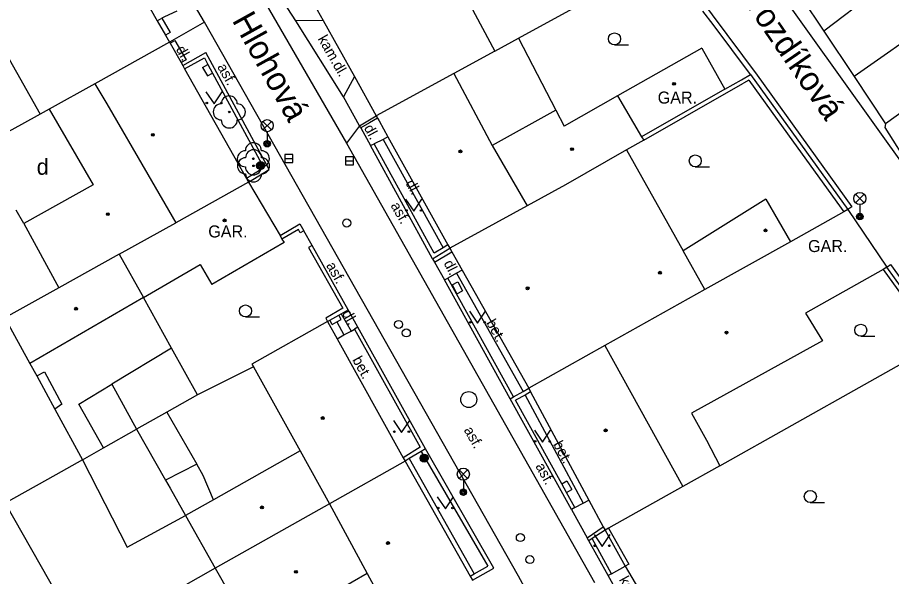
# Model space of a CAD drawing. Extents: x -598233 to -596890, y -1157848 to -1156431.
# Drawn here: x -597419 to -597364.6, y -1157448.2 to -1157413.4 of the extents above; entities that cross this region are included whole.
import ezdxf

# ---------------------------------------------------------------- set-up
doc = ezdxf.new("R2010")
doc.units = 0
for name, color, linetype in [('Level 10', 7, 'Continuous'), ('Level 11', 7, 'Continuous'), ('Level 22', 7, 'Continuous'), ('Level 24', 7, 'Continuous'), ('Level 25', 7, 'Continuous'), ('Level 27', 7, 'Continuous'), ('Level 28', 7, 'Continuous'), ('Level 33', 7, 'Continuous'), ('Level 36', 7, 'Continuous'), ('Level 39', 7, 'Continuous'), ('Level 40', 7, 'Continuous'), ('Level 41', 7, 'Continuous'), ('Level 49', 7, 'Continuous'), ('Level 5', 7, 'Continuous'), ('Level 50', 7, 'Continuous'), ('Level 7', 7, 'Continuous'), ('Level 8', 7, 'Continuous')]:
    doc.layers.add(name, color=color, linetype=linetype)

msp = doc.modelspace()

# ---------------------------------------------------------------- linework, layer by layer
at = {"layer": 'Level 10'}
for points in [[(-597407.36, -1157413.69), (-597416.92, -1157397.39), (-597417.05, -1157397.17), (-597417.1599, -1157395.65)], [(-597363.4099, -1157422.78), (-597363.61, -1157422.93), (-597377.93, -1157402.84), (-597381.42, -1157397.56)], [(-597384.11, -1157401.76), (-597378.57, -1157409.46), (-597372.96, -1157417), (-597367.06, -1157425.19), (-597367.31, -1157425.36)], [(-597403.55, -1157412.54), (-597398.52, -1157421.2199)], [(-597387.82, -1157448.2), (-597407.36, -1157413.69)], [(-597398.52, -1157421.2199), (-597383.08, -1157448.59)], [(-597364.89, -1157428.96), (-597364.65, -1157428.78), (-597361.3, -1157433.43), (-597354.77, -1157441.5), (-597355.04, -1157441.64)], [(-597380.35, -1157461.51), (-597382.82, -1157457.16), (-597385.69, -1157452.09), (-597387.82, -1157448.2)]]:
    msp.add_lwpolyline(points, dxfattribs=at)
at = {"layer": 'Level 11'}
for points in [[(-597401.68, -1157413.61), (-597402.67, -1157412.04)], [(-597409.08, -1157413), (-597409.85, -1157413.36), (-597410.01, -1157413.43)], [(-597410.3, -1157413.6), (-597410.01, -1157413.43)], [(-597410.01, -1157413.43), (-597409.5, -1157414.33), (-597409.79, -1157414.5)], [(-597407.36, -1157413.69), (-597409.54, -1157414.93)], [(-597399.9699, -1157413.59), (-597401.68, -1157413.61)], [(-597398.71, -1157418.33), (-597401.68, -1157413.61)], [(-597409.5, -1157415), (-597409.2, -1157414.83), (-597408.51, -1157416.04), (-597408.82, -1157416.21)], [(-597387.82, -1157414.68), (-597385.49, -1157419.17)], [(-597398.03, -1157417.08), (-597398.71, -1157418.33)], [(-597397.71, -1157420.14), (-597398.71, -1157418.33)], [(-597417.6, -1157419.42), (-597418.75, -1157420.06)], [(-597418.75, -1157420.06), (-597419.59, -1157420.53)], [(-597397.71, -1157420.14), (-597398.52, -1157421.2199)], [(-597395.95, -1157420.83), (-597396.25, -1157421)], [(-597396.25, -1157421), (-597396.81, -1157421.26)], [(-597396.25, -1157421), (-597392.51, -1157427.74)], [(-597418.62, -1157426.23), (-597419.08, -1157425.39)], [(-597391.67, -1157429.33), (-597392.21, -1157429.63)], [(-597391.32, -1157429.13), (-597391.67, -1157429.33)], [(-597391.67, -1157429.33), (-597387.53, -1157436.7)], [(-597409.42, -1157433.99), (-597411.17, -1157430.85)], [(-597398.85, -1157431.85), (-597398.24, -1157432.93)], [(-597399.12, -1157432.36), (-597398.68, -1157433.17)], [(-597399.11, -1157433.4099), (-597398.68, -1157433.17), (-597398.24, -1157432.93), (-597398.03, -1157432.81)], [(-597375.28, -1157441.32), (-597361.77, -1157433.7199)], [(-597409.42, -1157433.99), (-597413.14, -1157436.25)], [(-597407.8, -1157436.9099), (-597409.42, -1157433.99)], [(-597417.81, -1157435.73), (-597417.32, -1157435.48), (-597416.24, -1157437.49), (-597416.69, -1157437.79)], [(-597404.32, -1157435.1599), (-597407.8, -1157436.9099)], [(-597413.65, -1157440.21), (-597415.18, -1157437.49), (-597413.14, -1157436.25)], [(-597413.14, -1157436.25), (-597411.59, -1157439.05)], [(-597407.8, -1157436.9099), (-597409.71, -1157437.99)], [(-597387.4099, -1157436.92), (-597383.79, -1157443.65)], [(-597409.71, -1157437.99), (-597411.59, -1157439.05)], [(-597409.71, -1157437.99), (-597407.85, -1157441.23)], [(-597413.65, -1157440.21), (-597411.59, -1157439.05)], [(-597411.59, -1157439.05), (-597409.79, -1157442.2199)], [(-597414.96, -1157440.95), (-597413.65, -1157440.21)], [(-597414.96, -1157440.95), (-597412.17, -1157446.39), (-597408.54, -1157444.42)], [(-597394.62, -1157440.88), (-597390.57, -1157448.05)], [(-597407.85, -1157441.23), (-597409.79, -1157442.2199)], [(-597406.81, -1157443.44), (-597407.45, -1157441.94), (-597407.85, -1157441.23)], [(-597409.79, -1157442.2199), (-597409.51, -1157442.7199)], [(-597409.51, -1157442.7199), (-597408.54, -1157444.42)], [(-597384.3, -1157443.93), (-597383.79, -1157443.65)], [(-597383.79, -1157443.65), (-597383.44, -1157443.46)], [(-597382.02, -1157448.05), (-597381.17, -1157447.58)], [(-597380.74, -1157450.86), (-597382.24, -1157448.17)]]:
    msp.add_lwpolyline(points, dxfattribs=at)
at = {"layer": 'Level 22'}
for centre in [(-597405.82, -1157419.28), (-597404.32, -1157422.2), (-597404.31, -1157422.64)]:
    msp.add_circle(centre, 0.05, dxfattribs=at)
for centre, start, end in [((-597405.82, -1157418.78), 0, 180), ((-597406.32, -1157419.28), 90, 270), ((-597405.32, -1157419.28), 270, 90), ((-597405.82, -1157419.78), 180, 0), ((-597404.32, -1157421.7), 0, 180), ((-597404.82, -1157422.2), 90, 270), ((-597404.31, -1157422.14), 0, 180), ((-597403.82, -1157422.2), 270, 90), ((-597404.81, -1157422.64), 90, 270), ((-597403.81, -1157422.64), 270, 90), ((-597404.32, -1157422.7), 180, 0), ((-597404.31, -1157423.14), 180, 0)]:
    msp.add_arc(centre, 0.5, start, end, dxfattribs=at)
at = {"layer": 'Level 24'}
for points in [[(-597407.48, -1157416.52), (-597407.15, -1157416.32)], [(-597407.48, -1157416.52), (-597407.17, -1157417.04)], [(-597407.17, -1157417.04), (-597406.86, -1157416.86)], [(-597391.95, -1157430.06), (-597391.6, -1157429.87)], [(-597391.95, -1157430.06), (-597391.65, -1157430.61)], [(-597391.6, -1157429.87), (-597391.3, -1157430.42)], [(-597391.65, -1157430.61), (-597391.3, -1157430.42)], [(-597399.41, -1157432.53), (-597399.56, -1157432.26)], [(-597399.41, -1157432.53), (-597399.12, -1157432.36), (-597398.85, -1157432.21)], [(-597398.85, -1157432.21), (-597399.01, -1157431.94)], [(-597385.12, -1157442.45), (-597384.81, -1157442.27)], [(-597384.81, -1157442.27), (-597384.5, -1157442.8)], [(-597384.82, -1157442.98), (-597384.5, -1157442.8)]]:
    msp.add_lwpolyline(points, dxfattribs=at)
at = {"layer": 'Level 25'}
for centre, radius in [((-597403.87, -1157422.62), 0.25), ((-597403.87, -1157422.62), 0.2), ((-597403.87, -1157422.62), 0.15), ((-597403.87, -1157422.62), 0.1), ((-597403.87, -1157422.62), 0.05), ((-597393.69, -1157440.85), 0.25), ((-597393.69, -1157440.85), 0.2), ((-597393.69, -1157440.85), 0.15), ((-597393.69, -1157440.85), 0.1), ((-597393.69, -1157440.85), 0.05)]:
    msp.add_circle(centre, radius, dxfattribs=at)
at = {"layer": 'Level 27'}
for p, q in [((-597402.36, -1157422.18), (-597401.86, -1157422.18)), ((-597398.58, -1157422.32), (-597398.08, -1157422.32))]:
    msp.add_line(p, q, dxfattribs=at)
for points in [[(-597402.36, -1157422.43), (-597401.86, -1157422.43), (-597401.86, -1157421.93), (-597402.36, -1157421.93)], [(-597398.58, -1157422.57), (-597398.08, -1157422.57), (-597398.08, -1157422.07), (-597398.58, -1157422.07)]]:
    msp.add_lwpolyline(points, close=True, dxfattribs=at)
msp.add_circle((-597390.91, -1157437.2), 0.5, dxfattribs=at)
at = {"layer": 'Level 28'}
for centre in [(-597398.51, -1157426.2), (-597395.28, -1157432.52), (-597394.8, -1157433.05), (-597387.7, -1157445.8), (-597387.11, -1157447.17)]:
    msp.add_circle(centre, 0.25, dxfattribs=at)
at = {"layer": 'Level 33'}
for p, q in [((-597403.725, -1157420.4), (-597403.195, -1157419.87)), ((-597403.725, -1157419.87), (-597403.195, -1157420.4)), ((-597403.46, -1157420.51), (-597403.46, -1157421.26)), ((-597366.835, -1157424.94), (-597366.305, -1157424.41)), ((-597366.835, -1157424.41), (-597366.305, -1157424.94)), ((-597366.57, -1157425.05), (-597366.57, -1157425.8)), ((-597391.515, -1157442.11), (-597390.985, -1157441.58)), ((-597391.515, -1157441.58), (-597390.985, -1157442.11)), ((-597391.25, -1157442.22), (-597391.25, -1157442.97))]:
    msp.add_line(p, q, dxfattribs=at)
for centre, radius in [((-597403.46, -1157420.135), 0.375), ((-597403.46, -1157421.26), 0.2), ((-597403.46, -1157421.26), 0.1445), ((-597403.46, -1157421.26), 0.0876), ((-597366.57, -1157424.675), 0.375), ((-597366.57, -1157425.8), 0.2), ((-597366.57, -1157425.8), 0.1445), ((-597366.57, -1157425.8), 0.0876), ((-597391.25, -1157441.845), 0.375), ((-597391.25, -1157442.97), 0.2), ((-597391.25, -1157442.97), 0.1445), ((-597391.25, -1157442.97), 0.0876)]:
    msp.add_circle(centre, radius, dxfattribs=at)
at = {"layer": 'Level 36'}
for p, q in [((-597381.84, -1157415.105), (-597380.965, -1157415.105)), ((-597376.81, -1157422.705), (-597375.935, -1157422.705)), ((-597404.81, -1157432.055), (-597403.935, -1157432.055)), ((-597366.51, -1157433.255), (-597365.635, -1157433.255)), ((-597369.65, -1157443.615), (-597368.775, -1157443.615))]:
    msp.add_line(p, q, dxfattribs=at)
for points in [[(-597407.27, -1157418.03), (-597406.77, -1157418.78), (-597406.27, -1157418.03)], [(-597394.84, -1157424.7199), (-597394.34, -1157425.4699), (-597393.84, -1157424.7199)], [(-597390.87, -1157431.69), (-597390.37, -1157432.44), (-597389.87, -1157431.69)], [(-597395.59, -1157438.5), (-597395.09, -1157439.25), (-597394.59, -1157438.5)], [(-597386.83, -1157439.1), (-597386.33, -1157439.85), (-597385.83, -1157439.1)], [(-597392.87, -1157443.25), (-597392.37, -1157444), (-597391.87, -1157443.25)], [(-597383.11, -1157445.61), (-597382.61, -1157446.36), (-597382.11, -1157445.61)]]:
    msp.add_lwpolyline(points, dxfattribs=at)
for centre, radius in [((-597381.8401, -1157414.7299), 0.375), ((-597407.2202, -1157418.7298), 0.05), ((-597406.3208, -1157418.7298), 0.05), ((-597376.8101, -1157422.3299), 0.375), ((-597394.7902, -1157425.4197), 0.05), ((-597393.8908, -1157425.4197), 0.05), ((-597404.8101, -1157431.6799), 0.375), ((-597390.8202, -1157432.3898), 0.05), ((-597389.9208, -1157432.3898), 0.05), ((-597366.5101, -1157432.8799), 0.375), ((-597395.5402, -1157439.1998), 0.05), ((-597394.6408, -1157439.1998), 0.05), ((-597386.7802, -1157439.7998), 0.05), ((-597385.8808, -1157439.7998), 0.05), ((-597369.6501, -1157443.2399), 0.375), ((-597392.8202, -1157443.9498), 0.05), ((-597391.9208, -1157443.9498), 0.05), ((-597383.0602, -1157446.3098), 0.05), ((-597382.1608, -1157446.3098), 0.05)]:
    msp.add_circle(centre, radius, dxfattribs=at)
at = {"layer": 'Level 39'}
for centre, radius in [((-597378.13, -1157417.53), 0.09), ((-597378.13, -1157417.53), 0.0398), ((-597410.58, -1157420.71), 0.09), ((-597410.58, -1157420.71), 0.0398), ((-597391.43, -1157421.74), 0.09), ((-597391.43, -1157421.74), 0.0398), ((-597384.48, -1157421.6), 0.09), ((-597384.48, -1157421.6), 0.0398), ((-597413.38, -1157425.65), 0.09), ((-597413.38, -1157425.65), 0.0398), ((-597406.11, -1157426.04), 0.09), ((-597406.11, -1157426.04), 0.0398), ((-597372.44, -1157426.6599), 0.09), ((-597372.44, -1157426.6599), 0.0398), ((-597379.01, -1157429.3), 0.09), ((-597379.01, -1157429.3), 0.0398), ((-597387.25, -1157430.27), 0.09), ((-597387.25, -1157430.27), 0.0398), ((-597415.36, -1157431.54), 0.09), ((-597415.36, -1157431.54), 0.0398), ((-597374.87, -1157433.03), 0.09), ((-597374.87, -1157433.03), 0.0398), ((-597400, -1157438.35), 0.09), ((-597400, -1157438.35), 0.0398), ((-597382.39, -1157439.12), 0.09), ((-597382.39, -1157439.12), 0.0398), ((-597403.79, -1157443.92), 0.09), ((-597403.79, -1157443.92), 0.0398), ((-597395.94, -1157446.14), 0.09), ((-597395.94, -1157446.14), 0.0398), ((-597401.67, -1157447.93), 0.09), ((-597401.67, -1157447.93), 0.0398)]:
    msp.add_circle(centre, radius, dxfattribs=at)
at = {"layer": 'Level 5'}
for points in [[(-597414.36, -1157406.48), (-597412.01, -1157410.61), (-597411.71, -1157411.13), (-597410.3, -1157413.6)], [(-597393.75, -1157407.14), (-597389.29, -1157415.49)], [(-597422.5, -1157410.73), (-597417.6, -1157419.42)], [(-597401.28, -1157411.24), (-597399.9699, -1157413.59)], [(-597370.19, -1157412.1599), (-597368.81, -1157414.24)], [(-597365.63, -1157411.81), (-597368.81, -1157414.24)], [(-597410.3, -1157413.6), (-597409.79, -1157414.5)], [(-597399.9699, -1157413.59), (-597398.03, -1157417.08)], [(-597362.01, -1157413.63), (-597366.93, -1157417.07)], [(-597409.79, -1157414.5), (-597409.54, -1157414.93)], [(-597409.54, -1157414.93), (-597414.18, -1157417.52)], [(-597409.54, -1157414.93), (-597409.5, -1157415)], [(-597409.5, -1157415), (-597408.82, -1157416.21)], [(-597376.4099, -1157415.31), (-597381.65, -1157418.28)], [(-597376.4099, -1157415.31), (-597374.98, -1157417.87)], [(-597389.29, -1157415.49), (-597391.85, -1157416.89)], [(-597408.82, -1157416.21), (-597408.7199, -1157416.39)], [(-597408.7199, -1157416.39), (-597408.6, -1157416.6)], [(-597408.6, -1157416.6), (-597404.74, -1157423.43)], [(-597398.03, -1157417.08), (-597396.67, -1157419.53)], [(-597391.85, -1157416.89), (-597396.67, -1157419.53)], [(-597391.85, -1157416.89), (-597389.46, -1157421.37)], [(-597366.93, -1157417.07), (-597364.9699, -1157420.03)], [(-597414.18, -1157417.52), (-597417.04, -1157419.11)], [(-597414.18, -1157417.52), (-597413.45, -1157418.78)], [(-597374.98, -1157417.87), (-597380.15, -1157420.83)], [(-597362.23, -1157418.04), (-597364.9699, -1157420.03)], [(-597381.65, -1157418.28), (-597384.98, -1157420.1599)], [(-597381.65, -1157418.28), (-597380.15, -1157420.83)], [(-597417.04, -1157419.11), (-597417.6, -1157419.42)], [(-597417.04, -1157419.11), (-597414.3, -1157423.83)], [(-597413.45, -1157418.78), (-597410.9, -1157423.18)], [(-597385.49, -1157419.17), (-597389.46, -1157421.37)], [(-597385.49, -1157419.17), (-597384.98, -1157420.1599)], [(-597396.67, -1157419.53), (-597396.62, -1157419.62)], [(-597396.62, -1157419.62), (-597396.6, -1157419.66), (-597396.5, -1157419.84), (-597395.95, -1157420.83)], [(-597395.95, -1157420.83), (-597392.21, -1157427.56)], [(-597380.15, -1157420.83), (-597380.02, -1157421.04)], [(-597389.46, -1157421.37), (-597387.27, -1157425.13)], [(-597380.02, -1157421.04), (-597381.09, -1157421.65), (-597384.88, -1157423.82)], [(-597381.09, -1157421.65), (-597377.57, -1157427.93)], [(-597410.9, -1157423.18), (-597409.15, -1157426.18)], [(-597404.74, -1157423.43), (-597404.62, -1157423.65)], [(-597414.3, -1157423.83), (-597418.62, -1157426.23)], [(-597404.62, -1157423.65), (-597409.15, -1157426.18)], [(-597404.62, -1157423.65), (-597402.6599, -1157426.98)], [(-597384.88, -1157423.82), (-597387.27, -1157425.13)], [(-597387.27, -1157425.13), (-597392.09, -1157427.77)], [(-597372.42, -1157424.7199), (-597377.57, -1157427.93)], [(-597372.42, -1157424.7199), (-597370.89, -1157427.37)], [(-597367.57, -1157425.51), (-597370.89, -1157427.37), (-597376.21, -1157430.35)], [(-597367.31, -1157425.36), (-597367.57, -1157425.51)], [(-597367.31, -1157425.36), (-597364.89, -1157428.96)], [(-597418.62, -1157426.23), (-597416.44, -1157430.24)], [(-597412.67, -1157428.14), (-597409.15, -1157426.18)], [(-597402.4099, -1157427.4099), (-597406.9, -1157430.04)], [(-597402.6599, -1157426.98), (-597402.54, -1157427.2)], [(-597402.54, -1157427.2), (-597402.4099, -1157427.4099)], [(-597392.21, -1157427.56), (-597392.09, -1157427.77)], [(-597392.09, -1157427.77), (-597391.9699, -1157427.99)], [(-597376.21, -1157430.35), (-597377.57, -1157427.93)], [(-597412.67, -1157428.14), (-597416.44, -1157430.24)], [(-597412.67, -1157428.14), (-597411.17, -1157430.85)], [(-597391.9699, -1157427.99), (-597391.32, -1157429.13)], [(-597411.17, -1157430.85), (-597407.63, -1157428.79)], [(-597407.63, -1157428.79), (-597406.9, -1157430.04)], [(-597364.89, -1157428.96), (-597365.11, -1157429.09)], [(-597391.32, -1157429.13), (-597387.18, -1157436.5)], [(-597365.11, -1157429.09), (-597369.95, -1157431.81)], [(-597416.44, -1157430.24), (-597419.79, -1157432.11)], [(-597376.21, -1157430.35), (-597382.44, -1157433.84)], [(-597411.17, -1157430.85), (-597418.24, -1157434.96)], [(-597419.79, -1157432.11), (-597418.24, -1157434.96)], [(-597369.95, -1157431.81), (-597368.9, -1157433.55)], [(-597399.7, -1157432.34), (-597404.4099, -1157435)], [(-597399.7, -1157432.34), (-597399.11, -1157433.4099)], [(-597399.11, -1157433.4099), (-597395, -1157440.82)], [(-597382.44, -1157433.84), (-597387.18, -1157436.5)], [(-597382.44, -1157433.84), (-597377.59, -1157442.62)], [(-597368.9, -1157433.55), (-597377.04, -1157438.04)], [(-597418.24, -1157434.96), (-597417.81, -1157435.73)], [(-597404.4099, -1157435), (-597404.32, -1157435.1599)], [(-597404.32, -1157435.1599), (-597401.4099, -1157440.4)], [(-597417.81, -1157435.73), (-597416.69, -1157437.79)], [(-597387.18, -1157436.5), (-597387.06, -1157436.7199)], [(-597387.06, -1157436.7199), (-597383.44, -1157443.46)], [(-597416.69, -1157437.79), (-597414.96, -1157440.95)], [(-597377.04, -1157438.04), (-597376.11, -1157439.73)], [(-597376.11, -1157439.73), (-597375.28, -1157441.32)], [(-597401.4099, -1157440.4), (-597406.81, -1157443.44)], [(-597401.4099, -1157440.4), (-597399.58, -1157443.7)], [(-597414.96, -1157440.95), (-597416.62, -1157441.88)], [(-597395, -1157440.82), (-597394.88, -1157441.04)], [(-597394.88, -1157441.04), (-597399.58, -1157443.7)], [(-597394.88, -1157441.04), (-597390.83, -1157448.2)], [(-597375.28, -1157441.32), (-597377.59, -1157442.62)], [(-597416.62, -1157441.88), (-597419.77, -1157443.6599)], [(-597377.59, -1157442.62), (-597382.21, -1157445.2199)], [(-597419.77, -1157443.6599), (-597414.86, -1157452.32)], [(-597406.81, -1157443.44), (-597408.54, -1157444.42)], [(-597399.58, -1157443.7), (-597406.69, -1157447.7)], [(-597399.58, -1157443.7), (-597397.24, -1157448.04)], [(-597383.44, -1157443.46), (-597382.55, -1157445.12)], [(-597408.54, -1157444.42), (-597406.69, -1157447.7)], [(-597382.55, -1157445.12), (-597382.43, -1157445.34)], [(-597382.21, -1157445.2199), (-597382.43, -1157445.34)], [(-597406.69, -1157447.7), (-597411.71, -1157450.54)], [(-597406.69, -1157447.7), (-597404.84, -1157450.99)], [(-597397.24, -1157448.04), (-597403.78, -1157451.82)], [(-597397.24, -1157448.04), (-597395.58, -1157451.11)], [(-597390.83, -1157448.2), (-597390.68, -1157448.46)]]:
    msp.add_lwpolyline(points, dxfattribs=at)
at = {"layer": 'Level 7'}
for points in [[(-597387.82, -1157414.68), (-597379.2199, -1157409.98)], [(-597389.29, -1157415.49), (-597387.82, -1157414.68)], [(-597408.7199, -1157416.39), (-597407.27, -1157415.57)], [(-597408.6, -1157416.6), (-597407.37, -1157415.9099)], [(-597407.37, -1157415.9099), (-597407.15, -1157416.32), (-597406.86, -1157416.86), (-597403.6599, -1157422.77)], [(-597404.62, -1157423.65), (-597403.33, -1157422.86), (-597407.27, -1157415.57)], [(-597374.98, -1157417.87), (-597373.94, -1157417.28), (-597373.37, -1157416.95)], [(-597373.37, -1157416.95), (-597367.31, -1157425.36)], [(-597374.86, -1157418.09), (-597373.8, -1157417.48)], [(-597373.48, -1157417.3), (-597373.8, -1157417.48)], [(-597373.48, -1157417.3), (-597370.7, -1157421.17)], [(-597380.02, -1157421.04), (-597374.86, -1157418.09)], [(-597397.71, -1157420.14), (-597396.67, -1157419.53)], [(-597396.6, -1157419.66), (-597397.09, -1157419.95), (-597397.64, -1157420.28)], [(-597397.64, -1157420.28), (-597397.71, -1157420.14)], [(-597364.9699, -1157420.03), (-597365.01, -1157420.25)], [(-597397.03, -1157421.38), (-597396.81, -1157421.26)], [(-597393.1599, -1157428.43), (-597397.03, -1157421.38)], [(-597393.07, -1157428.08), (-597396.81, -1157421.26)], [(-597370.7, -1157421.17), (-597367.57, -1157425.51)], [(-597403.6599, -1157422.77), (-597404.74, -1157423.43)], [(-597402.6599, -1157426.98), (-597401.42, -1157426.26), (-597401.18, -1157426.69)], [(-597401.18, -1157426.69), (-597401.4, -1157426.81), (-597401.51, -1157426.6), (-597402.54, -1157427.2)], [(-597400.6599, -1157427.6), (-597400.88, -1157427.7199), (-597398.76, -1157431.51), (-597399.82, -1157432.12), (-597399.7, -1157432.34)], [(-597398.42, -1157431.6), (-597400.6599, -1157427.6)], [(-597393.1599, -1157428.43), (-597392.09, -1157427.77)], [(-597392.51, -1157427.74), (-597393.07, -1157428.08)], [(-597392.21, -1157427.56), (-597392.51, -1157427.74)], [(-597393.1599, -1157428.43), (-597393.04, -1157428.65)], [(-597393.04, -1157428.65), (-597391.9699, -1157427.99)], [(-597361.55, -1157433.6), (-597364.89, -1157428.96)], [(-597365.11, -1157429.09), (-597361.77, -1157433.7199)], [(-597392.43, -1157429.75), (-597392.21, -1157429.63)], [(-597388.34, -1157437.15), (-597392.43, -1157429.75)], [(-597388.12, -1157437.03), (-597392.21, -1157429.63)], [(-597399.7, -1157432.34), (-597399.56, -1157432.26), (-597399.01, -1157431.94), (-597398.85, -1157431.85), (-597398.42, -1157431.6)], [(-597397.81, -1157432.69), (-597398.03, -1157432.81)], [(-597398.03, -1157432.81), (-597393.94, -1157440.17)], [(-597393.6, -1157440.26), (-597397.81, -1157432.69)], [(-597387.53, -1157436.7), (-597387.18, -1157436.5)], [(-597388.34, -1157437.15), (-597388.12, -1157437.03)], [(-597384.52, -1157444.04), (-597388.34, -1157437.15)], [(-597388.12, -1157437.03), (-597387.53, -1157436.7)], [(-597387.4099, -1157436.92), (-597388, -1157437.24)], [(-597387.06, -1157436.7199), (-597387.4099, -1157436.92)], [(-597384.3, -1157443.93), (-597384.82, -1157442.98), (-597385.12, -1157442.45), (-597388, -1157437.24)], [(-597393.94, -1157440.17), (-597395, -1157440.82)], [(-597393.88, -1157440.43), (-597394.62, -1157440.88)], [(-597393.6, -1157440.26), (-597393.88, -1157440.43)], [(-597393.88, -1157440.43), (-597389.7199, -1157447.57)], [(-597389.35, -1157447.71), (-597393.6, -1157440.26)], [(-597394.62, -1157440.88), (-597394.88, -1157441.04)], [(-597384.3, -1157443.93), (-597384.52, -1157444.04)], [(-597383.54, -1157445.82), (-597382.55, -1157445.12)], [(-597382.43, -1157445.34), (-597383.23, -1157445.86)], [(-597382.43, -1157445.34), (-597381.17, -1157447.58)], [(-597382.21, -1157445.2199), (-597380.95, -1157447.46), (-597381.17, -1157447.58)], [(-597383.44, -1157446), (-597383.54, -1157445.82)], [(-597383.23, -1157445.86), (-597383.44, -1157446)], [(-597382.02, -1157448.05), (-597383.23, -1157445.86)], [(-597382.24, -1157448.17), (-597383.44, -1157446)], [(-597390.83, -1157448.2), (-597390.57, -1157448.05)], [(-597390.68, -1157448.46), (-597389.35, -1157447.71)], [(-597390.57, -1157448.05), (-597389.7199, -1157447.57)], [(-597382.02, -1157448.05), (-597382.24, -1157448.17)]]:
    msp.add_lwpolyline(points, dxfattribs=at)
at = {"layer": 'Level 8'}
for points in [[(-597375.7, -1157413.83), (-597376.34, -1157413)], [(-597373.37, -1157416.95), (-597375.7, -1157413.83)], [(-597368.81, -1157414.24), (-597366.93, -1157417.07)], [(-597397.64, -1157420.28), (-597397.03, -1157421.38)], [(-597365.01, -1157420.25), (-597363.4099, -1157422.78)], [(-597400.6599, -1157427.6), (-597401.18, -1157426.69)], [(-597393.04, -1157428.65), (-597392.43, -1157429.75)], [(-597397.81, -1157432.69), (-597398.42, -1157431.6)], [(-597384.52, -1157444.04), (-597383.54, -1157445.82)], [(-597381.17, -1157447.58), (-597379.79, -1157449.94)]]:
    msp.add_lwpolyline(points, dxfattribs=at)

# ---------------------------------------------------------------- texts
at = {"layer": 'Level 40'}
for s, rotation, p in [('kam.dl.', 299.62531, (-597400.33, -1157414.72)), ('dl.', 299.26299, (-597409.17, -1157415.37)), ('asf.', 299.26299, (-597406.59, -1157416.47)), ('dl.', 298.79155, (-597397.46, -1157420.27)), ('dl.', 298.79155, (-597394.87, -1157423.71)), ('asf.', 299.62531, (-597395.8, -1157425.11)), ('dl.', 297.13991, (-597392.49, -1157428.7)), ('asf.', 299.45841, (-597399.81, -1157428.84)), ('dl.', 299.45841, (-597398.82, -1157431.82)), ('bet.', 299.71639, (-597389.85, -1157432.42)), ('bet.', 299.07126, (-597398.18, -1157434.72)), ('asf.', 299.64857, (-597391.24, -1157439.1)), ('bet.', 298.34701, (-597385.68, -1157439.98)), ('asf.', 298.76765, (-597386.78, -1157441.35)), ('kam.dl.', 298.76765, (-597381.58, -1157448.42))]:
    msp.add_text(s, height=0.65, rotation=rotation, dxfattribs=at).set_placement(p)
at = {"layer": 'Level 41'}
for s, height, p in [('GAR.', 0.75, (-597379.15, -1157418.76)), ('d', 1, (-597417.807, -1157423.195)), ('GAR.', 0.75, (-597407.13, -1157427.1)), ('GAR.', 0.75, (-597369.79, -1157428.01))]:
    msp.add_text(s, height=height, dxfattribs=at).set_placement(p)
at = {"layer": 'Level 49'}
msp.add_text('Hlohová', height=1.5, rotation=299, dxfattribs=at).set_placement((-597405.68, -1157413.57))
at = {"layer": 'Level 50'}
msp.add_text('Hvozdíková', height=1.5, rotation=304.50171, dxfattribs=at).set_placement((-597374.6048, -1157411.2784))

doc.saveas('drawing.dxf')
